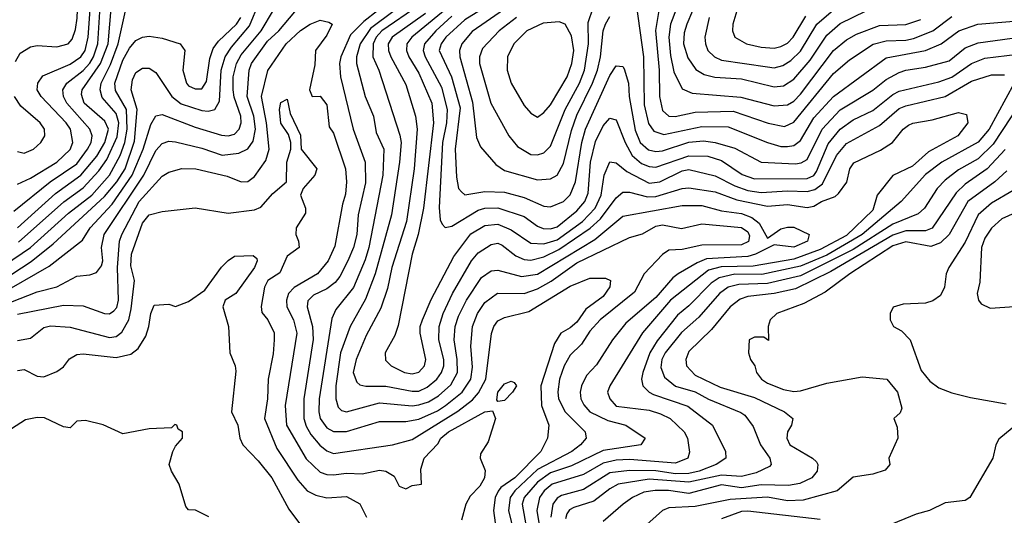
# Model space of a CAD drawing. Header units: inches. Extents: x 1793389 to 1900389, y 320802 to 470796.
# Tile 333 of 656: x 1842197 to 1845189, y 411236 to 412744. Entities that reach past the tile are written whole.
import ezdxf

# ---------------------------------------------------------------- set-up
doc = ezdxf.new("R2010")
doc.units = ezdxf.units.IN
doc.header["$MEASUREMENT"] = 0
doc.layers.add('B8441', color=7, linetype='Continuous')

msp = doc.modelspace()

# ---------------------------------------------------------------- linework, layer by layer
at = {"layer": 'B8441', "color": 2}
for points, elevation in [([(1842183.6, 412616.4), (1842198, 412642), (1842230, 412660.7), (1842250, 412664.9), (1842310, 412660.5), (1842344, 412670), (1842356.2, 412683.8), (1842366.5, 412713.5), (1842371.7, 412748.3), (1842378.5, 412930), (1842371.1, 412990), (1842369.8, 413070.2), (1842356.8, 413130), (1842340.4, 413160.4), (1842283.9, 413230), (1842197.8, 413397.8), (1842151.6, 413470)], 278), ([(1842190, 412243.1), (1842230, 412261.1), (1842310, 412310.3), (1842350, 412348.2), (1842358.3, 412370), (1842351.1, 412410), (1842338.3, 412430), (1842261.6, 412510), (1842249.6, 412530), (1842251.8, 412550), (1842267.2, 412572.8), (1842350, 412607.7), (1842382.6, 412630), (1842395.3, 412650), (1842404.8, 412690), (1842421.6, 412930)], 274), ([(1843557.6, 412830), (1843388.9, 412690), (1843373.1, 412670), (1843372.7, 412650), (1843379.6, 412630), (1843410, 412580.5), (1843448.9, 412490), (1843454.4, 412430), (1843424.4, 412170), (1843407.7, 412090), (1843389.1, 412030), (1843346.9, 411813.1), (1843337.3, 411782.7), (1843307.3, 411730), (1843308.1, 411708.1), (1843326, 411690), (1843366, 411670), (1843390, 411665.7), (1843410, 411670.7), (1843426.6, 411690), (1843431.3, 411710), (1843413.6, 411790), (1843414, 411810), (1843420.7, 411830), (1843447.3, 411892.7), (1843516.6, 412023.4), (1843568, 412092), (1843610, 412117.4), (1843650, 412120.9), (1843690, 412104.6), (1843750, 412063.1), (1843790, 412061.2), (1843830, 412073.8), (1843907.1, 412130), (1843945.6, 412170), (1843963.8, 412210), (1843972.8, 412270), (1843990, 412310.8), (1844010, 412308), (1844041.8, 412281.8), (1844110, 412245.8), (1844142.7, 412250), (1844210, 412283.6), (1844230, 412287.7), (1844310, 412268.9), (1844370, 412238), (1844410, 412223.8), (1844450, 412217.8), (1844530, 412222.9), (1844590, 412220.7), (1844613.3, 412226.7), (1844636.2, 412243.8), (1844679.1, 412330), (1844710, 412366.7), (1844810, 412421.7), (1844870, 412472.9), (1844890, 412481.5), (1845010, 412510.3), (1845090, 412556), (1845150, 412575.8), (1845190, 412575.8)], 262), ([(1842179.3, 412160.7), (1842289.7, 412250), (1842370, 412305.2), (1842402.7, 412350), (1842413.5, 412370), (1842416.9, 412390), (1842409.7, 412410), (1842339.8, 412490), (1842329.7, 412510), (1842328, 412530), (1842339.7, 412550), (1842390, 412589.2), (1842410, 412611.5), (1842421.4, 412630), (1842434.5, 412670), (1842443.4, 412816.6)], 270), ([(1843650, 412805.8), (1843550, 412743.5), (1843491.8, 412690), (1843478, 412670), (1843472, 412650), (1843509.2, 412570), (1843535.3, 412475.3), (1843520.2, 412350), (1843524, 412264), (1843530.4, 412230.4), (1843539.3, 412219.3), (1843550, 412210.7), (1843610, 412220.3), (1843670, 412218.3), (1843730, 412202.6), (1843790, 412176.4), (1843810, 412174.4), (1843850, 412190.4), (1843870, 412210.7), (1843885.7, 412250), (1843904.8, 412370), (1843916.1, 412410), (1843990, 412573.4), (1844010, 412602.8), (1844030, 412601), (1844033.7, 412593.7), (1844047, 412550), (1844048.9, 412510), (1844067, 412407), (1844082.3, 412370), (1844107.7, 412347.7), (1844130, 412342.7), (1844150, 412344.7), (1844230, 412371.3), (1844275.1, 412375.1), (1844310.2, 412370.2), (1844370, 412353.1), (1844450, 412310.3), (1844555.1, 412304.9), (1844571.8, 412308.2), (1844590, 412318.4), (1844636, 412410), (1844690, 412468.8), (1844790, 412528.7), (1844830, 412561.1), (1844870, 412583.1), (1844890, 412590.3), (1844950, 412598.9), (1845021.3, 412618.7), (1845070, 412658), (1845110, 412672.9), (1845213.2, 412686.8)], 270), ([(1844206.6, 412813.4), (1844174.7, 412730), (1844169.2, 412690), (1844174.6, 412634.6), (1844184.8, 412584.8), (1844210, 412533.4), (1844240.3, 412520.3), (1844388, 412508), (1844490, 412481.7), (1844530, 412484.6), (1844550, 412496), (1844570, 412516.5), (1844669.8, 412650.2), (1844710, 412682.6), (1844740.5, 412699.5), (1844810, 412726), (1844890, 412729), (1844936, 412744)], 282), ([(1842110, 411929.2), (1842231.9, 412008.1), (1842298.7, 412061.3), (1842454.7, 412205.3), (1842491.6, 412250), (1842517.3, 412290), (1842546, 412374), (1842553.6, 412470), (1842535.8, 412530), (1842539.7, 412560.3), (1842550, 412582.8), (1842570, 412596.3), (1842590, 412596.3), (1842610, 412582.8), (1842659.5, 412510), (1842687.6, 412487.6), (1842750, 412467.4), (1842770, 412465.3), (1842790, 412470.6), (1842804.2, 412495.8), (1842809, 412590), (1842821.4, 412630), (1842840.2, 412659.8), (1842895.4, 412724.6), (1842924.2, 412795.8)], 254), ([(1842130, 411903.9), (1842286, 411994), (1842387.6, 412072.4), (1842411.1, 412110), (1842477.3, 412182.7), (1842539, 412270), (1842572.4, 412350), (1842595.1, 412424.9), (1842610, 412450.7), (1842630, 412454.9), (1842730, 412416.5), (1842810, 412392), (1842830, 412390.3), (1842850, 412394.9), (1842863.6, 412410), (1842869.7, 412430), (1842868.4, 412450), (1842848.2, 412508.2), (1842845.3, 412530), (1842845, 412570), (1842856.1, 412610), (1842870, 412637), (1842930.9, 412710), (1842968, 412772)], 250), ([(1842189.7, 412110), (1842305.3, 412214.7), (1842382.3, 412270), (1842431.6, 412328.4), (1842455.9, 412370), (1842466.4, 412410), (1842455, 412435), (1842392.8, 412490), (1842384.6, 412515.4), (1842386.6, 412530), (1842442.6, 412610), (1842465.2, 412670), (1842475.5, 412790)], 266), ([(1842193, 412067), (1842331.1, 412188.9), (1842390, 412232.4), (1842436.8, 412283.2), (1842461.9, 412318.1), (1842493.4, 412386.6), (1842497.7, 412430), (1842490, 412457.6), (1842447, 412507), (1842441, 412530), (1842444.5, 412550), (1842472.6, 412607.4), (1842495.9, 412670), (1842518.7, 412770)], 262), ([(1843284.6, 412770), (1843242.4, 412737.6), (1843202.5, 412697.5), (1843172.9, 412630), (1843168.4, 412610), (1843171.7, 412570), (1843210.3, 412410), (1843247, 412310), (1843247.2, 412247.2), (1843225.2, 412150), (1843221.7, 412090), (1843211.6, 412050), (1843194.3, 412010), (1843170, 411962), (1843155.9, 411944.1), (1843130, 411924.7), (1843090, 411905.6), (1843072, 411888), (1843070.3, 411870), (1843086.9, 411810), (1843089.1, 411770.9), (1843060.2, 411590), (1843060.3, 411530), (1843067, 411507), (1843081.2, 411481.2), (1843109.2, 411449.2), (1843130, 411432.2), (1843150, 411423.7), (1843330, 411450.4), (1843390, 411466.7), (1843527.9, 411552.1), (1843573.4, 411586.6), (1843591.4, 411608.6), (1843613.3, 411650), (1843631.1, 411788.9), (1843637.6, 411810), (1843650, 411827.7), (1843670, 411837.1), (1843744, 411856), (1843870, 411932.7), (1843930, 411957.6), (1843977.3, 411957.3), (1843992, 411950), (1843990.8, 411930.8), (1843970, 411901.6), (1843917.2, 411862.8), (1843890, 411823.6), (1843870, 411805.6), (1843841, 411790), (1843822, 411758), (1843780.3, 411630), (1843783.1, 411570), (1843804.9, 411510), (1843800.7, 411470), (1843780.5, 411430), (1843702, 411350), (1843659.4, 411320.6), (1843651, 411309), (1843642.3, 411290), (1843636.9, 411250), (1843645.3, 411190)], 246), ([(1843334.9, 412770), (1843263, 412717), (1843231.1, 412670), (1843220.2, 412630), (1843220.2, 412610), (1843247, 412510), (1843271.8, 412450), (1843280.6, 412400.6), (1843303.7, 412350), (1843300.2, 412270), (1843258.2, 412050), (1843246.8, 412013.2), (1843211, 411929), (1843158, 411862), (1843145.3, 411834.7), (1843106.7, 411590), (1843105.8, 411550), (1843110.3, 411530), (1843130, 411502), (1843150, 411490.3), (1843190, 411490.3), (1843290, 411521.1), (1843370, 411520.9), (1843410, 411527.9), (1843466.5, 411553.5), (1843491.2, 411570), (1843541.1, 411610), (1843567.4, 411650), (1843573.2, 411686.8), (1843568.3, 411750), (1843572.8, 411810), (1843588.4, 411850), (1843610, 411883), (1843648.4, 411911.6), (1843730, 411910.3), (1843770, 411924.4), (1843812, 411948), (1843890, 412003.6), (1844050, 412080.4), (1844090, 412092.4), (1844130, 412114.9), (1844150, 412119.5), (1844208, 412108), (1844270, 412122), (1844390, 412111.4), (1844410, 412098.4), (1844414.4, 412085.6), (1844411.6, 412068.4), (1844390, 412058.9), (1844270, 412058), (1844210, 412044.5), (1844170, 412042), (1844150, 412029.6), (1844094.9, 411970), (1844065.4, 411914.6), (1843961.3, 411830), (1843930, 411796.2), (1843903.9, 411756.1), (1843870, 411722.9), (1843851.7, 411690), (1843836.9, 411650), (1843831.8, 411611.8), (1843834.6, 411590), (1843854.4, 411550), (1843915.5, 411490), (1843918, 411470), (1843901.6, 411450), (1843874.9, 411430), (1843770, 411375.5), (1843701.3, 411310), (1843687.1, 411290), (1843682.8, 411250), (1843706.5, 411150)], 250), ([(1843410, 412786.6), (1843297.7, 412710), (1843280.2, 412690), (1843271.3, 412670), (1843270.3, 412630), (1843288.7, 412590), (1843352.3, 412392.3), (1843355.8, 412370), (1843351.4, 412310), (1843326.5, 412150), (1843277.3, 411970), (1843247.2, 411892.8), (1843201.1, 411810), (1843171.6, 411730), (1843157.7, 411630), (1843158, 411590), (1843164.8, 411564.8), (1843174.6, 411554.6), (1843190, 411550.4), (1843290, 411577.7), (1843389.1, 411569.1), (1843410, 411571.3), (1843438.8, 411581.2), (1843470, 411599.6), (1843507.5, 411632.5), (1843527.4, 411670), (1843526.8, 411710), (1843516.8, 411770), (1843519.8, 411810), (1843530, 411842), (1843555.1, 411890), (1843600.5, 411959.5), (1843630, 411979.5), (1843650, 411981.3), (1843722.2, 411962.2), (1843770, 411969.1), (1843944.8, 412075.2), (1844030, 412145.3), (1844210, 412178.3), (1844270, 412177.7), (1844330, 412161.5), (1844390, 412153.4), (1844422, 412142), (1844444.3, 412124.3), (1844470, 412078.8), (1844510, 412107.3), (1844530, 412111.8), (1844550, 412111.8), (1844596, 412090), (1844590.7, 412070), (1844550, 412051.6), (1844490, 412059), (1844433.4, 412030), (1844410, 412023.2), (1844284.3, 412015.7), (1844255.9, 412004.1), (1844198, 411970), (1844181.8, 411958.2), (1844130, 411898.3), (1844039.4, 411820.6), (1843998, 411770), (1843950, 411693.2), (1843919.5, 411660.5), (1843903.8, 411630), (1843900.4, 411610), (1843902.4, 411590), (1843911.5, 411571.5), (1843930, 411550.4), (1843984.5, 411524.5), (1844038.8, 411510), (1844098, 411470), (1844084.7, 411450), (1843970, 411433.3), (1843874.3, 411385.7), (1843810, 411365.3), (1843770, 411336.8), (1843730.2, 411290), (1843723.6, 411270), (1843745, 411150)], 254), ([(1843670, 412775.3), (1843572, 412708), (1843540.3, 412670), (1843533.1, 412650), (1843534, 412630), (1843573, 412493), (1843585.3, 412385.3), (1843597.1, 412357.1), (1843643.4, 412303.4), (1843670, 412284.4), (1843770, 412255.8), (1843810, 412259.3), (1843830, 412270.6), (1843850, 412306), (1843873.9, 412406.1), (1843890, 412453.4), (1843937.8, 412550), (1843952.8, 412590), (1843961.8, 412630), (1843969.8, 412710), (1843977.4, 412730), (1843990, 412753)], 274), ([(1843706.4, 412750), (1843654, 412710), (1843603.8, 412656.2), (1843594, 412630), (1843593.7, 412610), (1843628.5, 412490), (1843683, 412390), (1843710, 412358), (1843750, 412333), (1843770, 412332.7), (1843790, 412338), (1843810, 412359.1), (1843854.8, 412470), (1843898.2, 412550), (1843913.8, 412590), (1843925.6, 412670), (1843924.9, 412735.1), (1843940.1, 412779.9)], 278), ([(1844070.6, 412790.6), (1844092.4, 412630), (1844095.1, 412484.9), (1844107.5, 412427.5), (1844124.3, 412404.3), (1844154.7, 412394.7), (1844270, 412418.6), (1844350, 412417.4), (1844470, 412370.3), (1844510, 412358), (1844530, 412357.4), (1844550, 412360.3), (1844570, 412376.4), (1844610, 412445.3), (1844670, 412510.3), (1844830, 412627), (1844949.3, 412650), (1844997, 412670), (1845050.9, 412709.1), (1845108.7, 412730), (1845230, 412740.3), (1845310, 412734.3), (1845370, 412746.3)], 274), ([(1844142.3, 412790), (1844129.2, 412710.8), (1844140.2, 412590), (1844141.7, 412510), (1844150, 412467.7), (1844170, 412450.4), (1844188.9, 412448.9), (1844250, 412462), (1844365.1, 412465.1), (1844471.5, 412428.5), (1844521.3, 412418.7), (1844550, 412432.2), (1844670, 412579.5), (1844719, 412621), (1844790.8, 412669.2), (1844830, 412679.1), (1844890, 412681.3), (1844913.4, 412686.6), (1844971.8, 412710), (1845030, 412753.1)], 278), ([(1844241.7, 412770), (1844224.6, 412730), (1844216.3, 412703.7), (1844214.6, 412670), (1844227, 412627), (1844251.7, 412591.7), (1844277.2, 412577.2), (1844309.1, 412569.1), (1844390, 412563.1), (1844490, 412539.5), (1844518.2, 412541.8), (1844550, 412562.4), (1844599.3, 412620.7), (1844650, 412696.4), (1844690, 412731.8), (1844769.8, 412770.2)], 286), ([(1844292, 412750), (1844279.5, 412690), (1844281.3, 412670), (1844288.5, 412650), (1844308, 412630), (1844330, 412620.3), (1844470, 412599.6), (1844490, 412597.4), (1844516.2, 412603.8), (1844540.4, 412619.6), (1844570, 412647.4), (1844619.1, 412730), (1844670, 412773.6)], 290), ([(1844376.4, 412770), (1844363.8, 412730), (1844363, 412710), (1844370.7, 412690), (1844406, 412670), (1844450, 412659.5), (1844490, 412657), (1844510, 412662), (1844530, 412672.4), (1844547.6, 412690), (1844586.1, 412753.9)], 294), ([(1842150, 411996.9), (1842229.7, 412050), (1842345.1, 412154.9), (1842415.6, 412210), (1842469.3, 412270.7), (1842501.8, 412330), (1842516.1, 412370), (1842523.6, 412410), (1842521.8, 412470), (1842488.2, 412528.2), (1842485.8, 412550), (1842510, 412620.4), (1842530, 412656.4), (1842550, 412680.5), (1842570, 412690.6), (1842590, 412693), (1842630, 412687.7), (1842684.7, 412670), (1842698.8, 412650), (1842693, 412590), (1842703.8, 412550), (1842710, 412542), (1842730, 412533), (1842750, 412533.4), (1842764.7, 412555.3), (1842774.3, 412625.7), (1842784.6, 412655.4), (1842801.4, 412678.6), (1842856, 412730), (1842868.7, 412750)], 258), ([(1842170, 411883.9), (1842250, 411915.6), (1842309.7, 411930.3), (1842370, 411963), (1842410, 411967.7), (1842430, 411974.8), (1842445.4, 411994.6), (1842449.6, 412010), (1842445.7, 412050), (1842453.5, 412090), (1842574, 412270), (1842610, 412346), (1842630, 412366.7), (1842650, 412374), (1842670, 412372.2), (1842750, 412353.1), (1842811.7, 412331.7), (1842862.7, 412337.3), (1842890, 412350.4), (1842905.9, 412374.1), (1842913.3, 412410), (1842908, 412450), (1842887.8, 412510), (1842894, 412590), (1842901.7, 412610), (1842950, 412678.3), (1842984, 412710), (1843032.7, 412767.3)], 246), ([(1842190, 411847.4), (1842330, 411874.6), (1842390, 411872.7), (1842454, 411850), (1842470, 411848.4), (1842482.3, 411857.7), (1842491.7, 411868.3), (1842497.3, 411890), (1842493.6, 411990), (1842500.5, 412070), (1842506.9, 412090), (1842559.7, 412190), (1842630, 412267.7), (1842650, 412279.1), (1842689.6, 412290.4), (1842732, 412290), (1842827, 412267), (1842870, 412250.7), (1842890, 412250.8), (1842910, 412266), (1842944.9, 412315.1), (1842954.7, 412350), (1842946.5, 412430), (1842932.1, 412510), (1842950.9, 412589.1), (1843006.3, 412670), (1843050, 412710.4), (1843079.3, 412730), (1843110, 412742), (1843136.4, 412736.4), (1843146, 412730), (1843130, 412696), (1843095.8, 412650), (1843093.7, 412606.3), (1843077.3, 412530), (1843086, 412510), (1843110, 412511), (1843130, 412484.7), (1843137.3, 412417.3), (1843150, 412398), (1843187, 412290), (1843190.3, 412250), (1843187.3, 412212.7), (1843177.6, 412182.4), (1843154.6, 412054.6), (1843134, 412010), (1843101.6, 411970), (1843031.2, 411928.8), (1843014, 411910), (1843007.2, 411890), (1843008.8, 411870), (1843028.8, 411830), (1843038.7, 411790), (1843003.6, 411570), (1843007.6, 411510), (1843067.3, 411407.3), (1843110, 411366.4), (1843130, 411359.5), (1843150, 411358.7), (1843190, 411364.2), (1843238, 411362), (1843290, 411373.1), (1843310, 411370.3), (1843334.6, 411354.6), (1843350, 411324.7), (1843370, 411316), (1843390, 411326), (1843418, 411330), (1843416, 411376), (1843426, 411410), (1843467.3, 411452.7), (1843476.9, 411470), (1843499.6, 411490), (1843610.7, 411550.7), (1843634, 411554), (1843643, 411530), (1843620.6, 411459.4), (1843597.3, 411422.7), (1843596.3, 411410), (1843611.7, 411371.7), (1843609.1, 411350), (1843595.6, 411324.4), (1843565.7, 411294.3), (1843552.2, 411270), (1843539.5, 411220.5)], 242), ([(1843430, 412762.2), (1843328.9, 412690), (1843316.9, 412670), (1843317.4, 412650), (1843324.9, 412630), (1843370, 412546.8), (1843399.5, 412450), (1843404.6, 412410), (1843395.8, 412290), (1843372.4, 412130), (1843327.9, 411990), (1843314.4, 411925.6), (1843294.3, 411865.7), (1843250, 411782.7), (1843219.5, 411710), (1843210.4, 411670), (1843221.2, 411641.2), (1843230, 411633), (1843248.7, 411628.7), (1843310, 411629), (1843390, 411613.6), (1843410, 411613.8), (1843434.9, 411625.1), (1843464.7, 411650), (1843479.1, 411670), (1843486, 411690), (1843485.3, 411710), (1843470.9, 411770), (1843472.1, 411810), (1843483.5, 411850), (1843512.4, 411910), (1843569.7, 412010), (1843590, 412034.4), (1843630, 412059.5), (1843650, 412063.1), (1843662.7, 412057.3), (1843704.8, 412024.8), (1843730, 412014), (1843750, 412011.4), (1843790, 412021.8), (1843835.6, 412044.4), (1843931, 412109), (1843962, 412138), (1844010, 412201.6), (1844030, 412218.4), (1844050, 412218.7), (1844104.6, 412204.6), (1844130, 412205.2), (1844210, 412230.3), (1844230, 412231.8), (1844310, 412219.6), (1844375.9, 412195.9), (1844470, 412176.5), (1844530, 412181.7), (1844590, 412172), (1844610, 412175.8), (1844633.2, 412190), (1844674.7, 412205.3), (1844684.9, 412215.1), (1844710.9, 412249.1), (1844719.8, 412290), (1844731.8, 412308.2), (1844813, 412347), (1844849.4, 412370), (1844882, 412410), (1844897.7, 412422.3), (1844911.1, 412428.9), (1844970, 412438.9), (1845050, 412460.7), (1845074.8, 412454.8), (1845078.8, 412430), (1845047.7, 412390), (1844959, 412341), (1844910, 412298.3), (1844850, 412269.4), (1844802.4, 412210), (1844790, 412164.2), (1844710, 412086.9), (1844630, 412044.1), (1844550, 412014.6), (1844426, 411994), (1844328.9, 411991.1), (1844290, 411981.2), (1844174.6, 411890), (1844089.2, 411790.8), (1843990.6, 411630), (1843983, 411610), (1843990.5, 411590), (1844010, 411567.6), (1844110, 411555.2), (1844144.8, 411544.8), (1844173.4, 411530), (1844215.8, 411490), (1844226.4, 411470), (1844232.5, 411427.5), (1844227.3, 411410), (1844190, 411394.3), (1844050, 411405), (1844010, 411403.4), (1843970, 411394.6), (1843910, 411359.3), (1843814.9, 411330), (1843790.3, 411310), (1843776.1, 411290), (1843768.2, 411250), (1843781.6, 411170)], 258), ([(1843510, 412754.6), (1843461.3, 412710), (1843426.7, 412670), (1843423.2, 412650), (1843429.1, 412630), (1843478.5, 412538.5), (1843495.5, 412470), (1843493.8, 412430), (1843481.5, 412370), (1843471.9, 412171.9), (1843474.6, 412134.6), (1843480.9, 412120.9), (1843490, 412110.8), (1843510, 412114.9), (1843590, 412164.4), (1843610, 412170.2), (1843650, 412171.4), (1843730, 412144.6), (1843770, 412115.8), (1843788.1, 412108.1), (1843810, 412106.7), (1843830, 412112.9), (1843890, 412161.5), (1843914.2, 412190), (1843924.4, 412215.6), (1843931.9, 412310), (1843946.6, 412373.4), (1843970, 412420.5), (1843990, 412444), (1844010, 412438.8), (1844036.9, 412370), (1844058.3, 412330), (1844086.1, 412306.1), (1844110, 412296.5), (1844130, 412295.2), (1844230, 412329.2), (1844287.9, 412327.9), (1844330, 412315.2), (1844392.1, 412272.1), (1844430, 412259.1), (1844590, 412260.2), (1844610, 412269.1), (1844618.7, 412281.3), (1844654.3, 412365.7), (1844689.9, 412410.1), (1844730, 412438.9), (1844790, 412467.2), (1844850, 412516), (1844870, 412526.3), (1844990, 412554.3), (1845030, 412569.1), (1845090, 412610.3), (1845130, 412626.5), (1845230, 412638.3)], 266), ([(1845219.3, 412550), (1845143.6, 412410), (1845110, 412371.2), (1844999.3, 412310), (1844950, 412272.8), (1844875.5, 412190), (1844757.6, 412090), (1844650, 412027.4), (1844570, 411993.6), (1844452, 411968), (1844370, 411969.1), (1844322.3, 411957.7), (1844298.1, 411941.9), (1844230, 411873), (1844195.5, 411844.5), (1844134, 411766), (1844112.3, 411730), (1844090.4, 411670.4), (1844086.7, 411650), (1844090.4, 411630), (1844110.2, 411610.2), (1844123.5, 411603.5), (1844227.7, 411567.7), (1844302.8, 411510), (1844342, 411430), (1844342.8, 411410), (1844314, 411390), (1844262, 411370), (1844230, 411363.2), (1844190, 411361.6), (1844130, 411371.1), (1844050, 411372.3), (1843990, 411365), (1843910, 411314.2), (1843843.6, 411296.4), (1843830, 411287.8), (1843816.9, 411270), (1843811.3, 411230)], 262), ([(1842190, 412342.8), (1842210, 412337.3), (1842239, 412350), (1842261.2, 412370), (1842272.7, 412390), (1842272.3, 412410), (1842259.3, 412430), (1842200.4, 412480.4), (1842180.7, 412510)], 278), ([(1842190, 411767.7), (1842230, 411774.8), (1842270, 411806.8), (1842290, 411812), (1842350, 411807.7), (1842470, 411777), (1842490, 411779.5), (1842507.5, 411792.5), (1842528.5, 411830), (1842535.9, 411864.1), (1842545.7, 411950), (1842534.9, 411994.9), (1842536.8, 412030), (1842570, 412124.9), (1842589.8, 412150.2), (1842630, 412159.5), (1842730, 412170.7), (1842830, 412154.8), (1842910, 412164.9), (1842930, 412173), (1842965.6, 412214.4), (1843007.6, 412250), (1843008.2, 412310), (1843020.9, 412350), (1843020.9, 412370), (1843014, 412394), (1842990, 412429), (1842986, 412470), (1842990, 412492), (1843010, 412502), (1843018.5, 412458.5), (1843050, 412392), (1843052.4, 412350), (1843099.5, 412290), (1843093.4, 412270), (1843058, 412230), (1843050.5, 412210), (1843065.5, 412170), (1843065.2, 412154.8), (1843037.1, 412110), (1843035.5, 412090), (1843044, 412070), (1843046, 412050), (1843010, 412024), (1842987.1, 411972.9), (1842950.4, 411949.6), (1842940.4, 411930), (1842930.5, 411870.5), (1842933, 411853), (1842950.6, 411830), (1842970, 411791.3), (1842970.4, 411770), (1842967.3, 411727.3), (1842951.8, 411650), (1842950.3, 411590), (1842940.3, 411530), (1842978.5, 411438.5), (1843042.4, 411342.4), (1843070, 411310.5), (1843096.5, 411296.5), (1843130, 411288.4), (1843190, 411292.7), (1843230.3, 411270.3), (1843250.4, 411230.4)], 238), ([(1845237.3, 412490), (1845155.6, 412364.4), (1845110, 412320.4), (1845050, 412286.9), (1845010, 412255.1), (1844984.9, 412230), (1844946.4, 412170), (1844927.1, 412152.9), (1844850, 412121.6), (1844730, 412044.7), (1844570, 411964.5), (1844470, 411940.6), (1844382.5, 411937.5), (1844350.2, 411929.8), (1844323.7, 411910), (1844261.3, 411838.7), (1844208.6, 411791.4), (1844158.7, 411730), (1844148, 411710), (1844145.8, 411685.8), (1844156, 411656), (1844190, 411628.8), (1844250, 411611.3), (1844290, 411588.9), (1844388.8, 411548.8), (1844400.3, 411540.3), (1844426.2, 411506.2), (1844448, 411450), (1844476.3, 411410), (1844480.7, 411390), (1844475.6, 411384.4), (1844435.5, 411364.5), (1844390, 411354), (1844330, 411357.8), (1844230, 411336.5), (1844110, 411345.4), (1844016, 411330), (1843990, 411316.3), (1843941.8, 411278.2), (1843880.7, 411259.3), (1843867.6, 411252.4), (1843859.9, 411240.1), (1843855.2, 411224.8)], 266), ([(1845191.6, 412348.4), (1845137, 412290), (1845070, 412242.6), (1845042.8, 412217.2), (1844970, 412109.7), (1844950, 412101.1), (1844890, 412100.7), (1844850, 412088.3), (1844662.1, 411977.9), (1844554.9, 411925.1), (1844489.4, 411910.6), (1844410, 411901.5), (1844386.5, 411893.5), (1844356.4, 411870), (1844299.2, 411800.8), (1844230, 411734.5), (1844221.3, 411710), (1844223.7, 411690), (1844250, 411662), (1844325.3, 411625.3), (1844430, 411594), (1844521, 411550), (1844546.8, 411530), (1844542, 411510), (1844530.7, 411490), (1844528, 411470), (1844537.3, 411450), (1844606, 411410), (1844618, 411398), (1844622.8, 411390), (1844620.7, 411370), (1844604, 411350), (1844567.3, 411332.7), (1844533.8, 411326.2), (1844450, 411328), (1844390, 411319), (1844330, 411327.9), (1844230, 411302.4), (1844168.6, 411311.4), (1844128.4, 411311.6), (1844093.9, 411306.1), (1844059.1, 411290), (1844030.7, 411270), (1843970, 411217)], 270), ([(1845196.5, 412283.5), (1845160.4, 412250), (1845078, 412190), (1845021.7, 412090), (1844995.8, 412064.2), (1844966.4, 412053.6), (1844890, 412067.7), (1844850, 412055.3), (1844719.3, 411970), (1844645.1, 411914.9), (1844579.5, 411880.5), (1844498, 411850), (1844478, 411830), (1844471.3, 411810), (1844472.7, 411767.3), (1844458, 411778), (1844430, 411778), (1844414, 411770), (1844412, 411730), (1844418, 411710), (1844430.9, 411690.9), (1844436, 411670), (1844451, 411650), (1844470, 411637.3), (1844518, 411618), (1844550, 411612.7), (1844570, 411614.4), (1844650, 411637.3), (1844756.9, 411656.9), (1844832, 411650), (1844864.7, 411610), (1844878, 411562), (1844872.7, 411547.3), (1844854, 411530), (1844863.6, 411503.6), (1844866, 411470), (1844838, 411410), (1844841, 411390), (1844827.3, 411372.7), (1844790, 411360.9), (1844730, 411352), (1844681, 411310), (1844578.2, 411281.8), (1844530, 411279.8), (1844470, 411290.8), (1844355.9, 411284.1), (1844250, 411262.4), (1844170, 411258), (1844150.8, 411250), (1844084, 411190)], 274), ([(1845216.5, 412223.5), (1845150, 412185.1), (1845110.2, 412149.8), (1845070, 412067), (1845020.5, 411990), (1845013, 411970), (1845007.7, 411930), (1844995.6, 411904.4), (1844972.3, 411887.7), (1844950, 411880.9), (1844882, 411878), (1844851.6, 411868.4), (1844842, 411850), (1844842, 411830), (1844852, 411810), (1844876.8, 411796.8), (1844902.8, 411770), (1844936.7, 411676.7), (1844963.4, 411643.4), (1844990, 411623.8), (1845030, 411608.2), (1845086.3, 411593.7), (1845195.2, 411575.2)], 278), ([(1845254, 412170), (1845182.2, 412137.8), (1845150, 412109.5), (1845130, 412079.3), (1845120.3, 412050), (1845115.2, 411944.8), (1845106.8, 411910), (1845111, 411890), (1845118.8, 411878.8), (1845145.8, 411865.8), (1845250, 411873.4)], 282), ([(1842190, 411676.3), (1842210, 411679.3), (1842250, 411659.3), (1842270, 411657.1), (1842310, 411673), (1842330, 411687.7), (1842348.5, 411711.5), (1842370, 411724.4), (1842390, 411727), (1842490, 411716), (1842534, 411726), (1842556.6, 411743.4), (1842579.6, 411780.4), (1842589.5, 411810), (1842595.3, 411850), (1842605.2, 411874.8), (1842650, 411878), (1842670, 411871.3), (1842710, 411886), (1842759.5, 411920.5), (1842809.6, 411990.4), (1842830, 412010.7), (1842850, 412024), (1842906, 412026), (1842917.3, 412017.3), (1842918.8, 412010), (1842910.4, 411990), (1842854, 411910), (1842821, 411890), (1842814, 411870), (1842831.8, 411810), (1842835.5, 411730), (1842851.8, 411690), (1842853.9, 411673.9), (1842840.9, 411550), (1842859.5, 411510), (1842865.7, 411470), (1842875.3, 411450), (1842921.6, 411401.6), (1842962.6, 411350), (1843014.3, 411254.3), (1843062.8, 411190)], 234), ([(1842771.1, 411231.1), (1842731.1, 411251.1), (1842710, 411252), (1842702, 411262), (1842681, 411330), (1842658, 411370), (1842651.3, 411390), (1842662, 411430), (1842670, 411446), (1842692, 411470), (1842692, 411490), (1842678, 411498), (1842674, 411510), (1842668.4, 411511.6), (1842658, 411502), (1842590, 411498.8), (1842510, 411484), (1842450, 411510.8), (1842396.4, 411523.6), (1842370, 411522), (1842350, 411502), (1842330, 411504.7), (1842272.4, 411532.4), (1842250, 411533), (1842214, 411526), (1842157.2, 411490)], 230), ([(1845230, 411515.3), (1845172.8, 411467.2), (1845164, 411450), (1845154, 411410), (1845084.7, 411290), (1845070, 411281.2), (1845010, 411274), (1844962, 411250), (1844920.9, 411239.1), (1844830, 411202)], 278), ([(1844630, 411222.4), (1844410, 411248.4), (1844390, 411246.9), (1844330, 411224.8)], 278)]:
    msp.add_lwpolyline(points, dxfattribs=dict(at, elevation=elevation))
for points, elevation in [([(1843836.8, 412736.8), (1843787.4, 412732.6), (1843738, 412710), (1843698.4, 412670), (1843679.3, 412630), (1843678, 412590), (1843690.6, 412550), (1843730, 412482.8), (1843750, 412458.8), (1843770, 412446.8), (1843790, 412460.7), (1843810, 412484.9), (1843860.4, 412570), (1843875.3, 412610), (1843881, 412650), (1843874.2, 412694.2), (1843854.5, 412730)], 282), ([(1843650, 411582), (1843646.6, 411586.6), (1843650, 411610.7), (1843670, 411635.5), (1843690, 411644), (1843699.9, 411639.9), (1843706.8, 411630), (1843694.9, 411610), (1843670, 411585.1)], 242)]:
    msp.add_lwpolyline(points, close=True, dxfattribs=dict(at, elevation=elevation))

doc.saveas('drawing.dxf')
